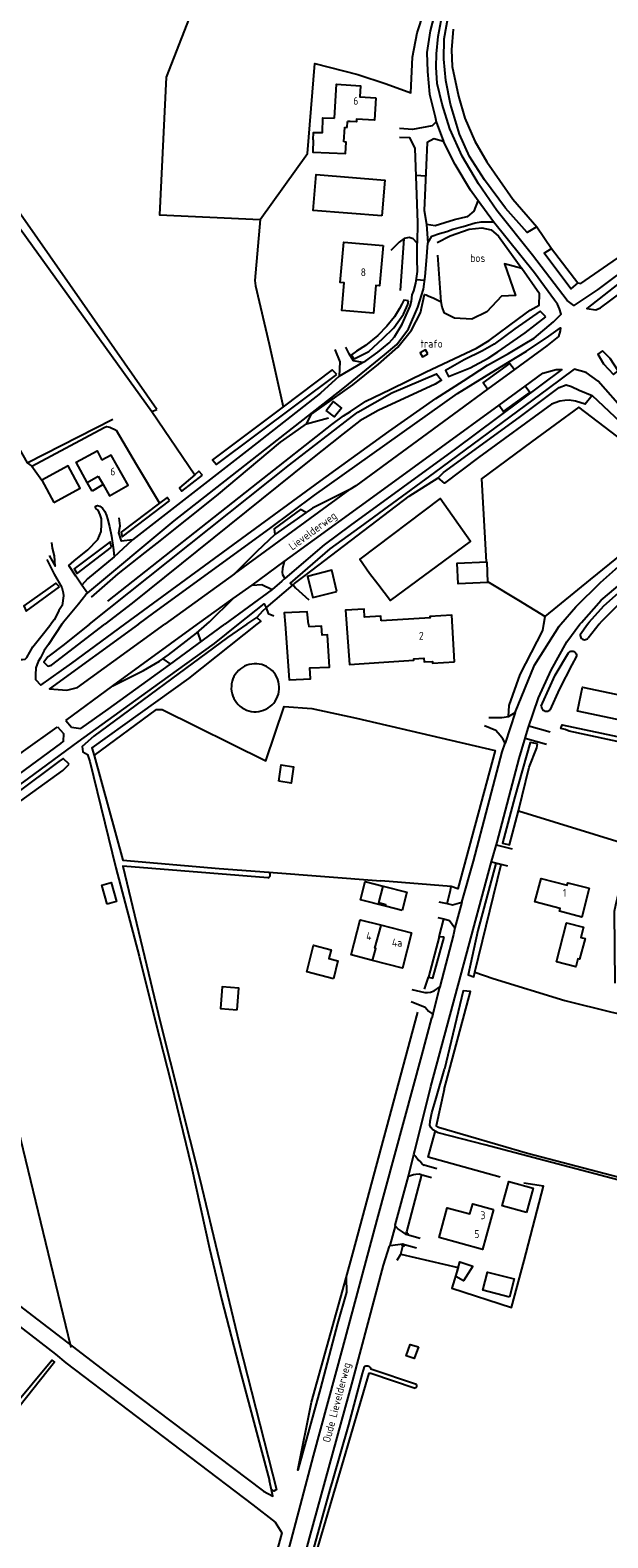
# Model space of a CAD drawing. Header units: metres. Extents: x 226218 to 240385, y 439369 to 449677.
# Tile 303 of 353: x 237269 to 237454, y 446708 to 447190. Entities that reach past the tile are written whole.
import ezdxf

# ---------------------------------------------------------------- set-up
doc = ezdxf.new("R2010")
doc.units = ezdxf.units.M
doc.header["$MEASUREMENT"] = 0
for name, color, linetype in [('BIJGEBOUW', 4, 'Continuous'), ('CULTUURAANDUIDING', 253, 'Continuous'), ('DAKRAND', 4, 'Continuous'), ('DAKRAND-BYG', 4, 'Continuous'), ('FUNKTIEAAND', 253, 'Continuous'), ('HEG', 253, 'Continuous'), ('HEK', 253, 'Continuous'), ('HOOFDGEBOUW', 4, 'Continuous'), ('HOUTWAL', 253, 'Continuous'), ('HUISNUMMER', 253, 'Continuous'), ('INSTEEKSLOOT', 153, 'Continuous'), ('KANTVERH', 253, 'Continuous'), ('KUNSTWERK', 253, 'Continuous'), ('OVERIGEAFSCH', 253, 'Continuous'), ('OVERVBOUW', 253, 'Continuous'), ('OVLIJNOBJ', 253, 'Continuous'), ('RASTER', 253, 'Continuous'), ('STRAATNAAM', 253, 'Continuous'), ('TUSSENMUUR', 253, 'Continuous')]:
    doc.layers.add(name, color=color, linetype=linetype)
doc.styles.get("Standard").update_dxf_attribs({"font": 'iso.shx'})

msp = doc.modelspace()

# ---------------------------------------------------------------- linework, layer by layer
at = {"layer": 'BIJGEBOUW'}
for points in [[(237381.52, 447130.39), (237359.6, 447132.13), (237360.51, 447143.6), (237382.42, 447141.85), (237381.52, 447130.39)], [(237396.18, 447086.42), (237395.4, 447087.69), (237393.74, 447086.67), (237394.52, 447085.39), (237396.18, 447086.42)]]:
    msp.add_lwpolyline(points, dxfattribs=at)
at = {"layer": 'DAKRAND'}
for points in [[(237359.59, 447154.72), (237359.65, 447157.05), (237362.59, 447157.03), (237362.68, 447161.73), (237366.38, 447161.62)], [(237359.59, 447154.72), (237359.45, 447150.74), (237369.93, 447150.37), (237370.1, 447154), (237369.38, 447154.12)], [(237287.43, 447045.28), (237283.83, 447051.75), (237290.54, 447055.34), (237292.07, 447052.36)], [(237381.31, 447001.11), (237381.18, 447002.61), (237375.99, 447002.27), (237375.82, 447004.83), (237369.94, 447004.53), (237371.18, 446987.14), (237382.14, 446987.92)]]:
    msp.add_lwpolyline(points, dxfattribs=at)
at = {"layer": 'DAKRAND-BYG'}
for p, q in [((237377.57, 447016.32), (237380.25, 447012.93)), ((237358.04, 447000), (237358.13, 446999.14)), ((237388, 446908.54), (237382.66, 446909.92))]:
    msp.add_line(p, q, dxfattribs=at)
for points in [[(237363.7, 447068.24), (237365.93, 447071.1), (237368.56, 447069.05), (237366.33, 447066.2), (237363.7, 447068.24)], [(237276.72, 447038.89), (237285.15, 447043.44), (237281.3, 447050.57), (237272.87, 447046.02), (237276.72, 447038.89)], [(237380.25, 447012.93), (237384.25, 447007.59), (237409.82, 447026.44), (237400.12, 447040.18), (237374.43, 447020.77), (237377.57, 447016.32)], [(237414.98, 447019.9), (237415.24, 447013.3), (237405.82, 447012.92), (237405.55, 447019.52), (237414.98, 447019.9)], [(237367.07, 447010.51), (237365.53, 447017.26), (237357.71, 447015.24), (237359.45, 447008.59), (237367.07, 447010.51)], [(237358.04, 447000), (237357.63, 447003.98), (237350.34, 447003.61), (237350.6, 447000)], [(237350.6, 447000), (237351.89, 446982.21), (237358.69, 446982.6), (237358.46, 446986.05), (237364.79, 446986.34), (237364.1, 446996.62), (237362.43, 446996.54), (237362.25, 446999.35), (237358.13, 446999.14)], [(237340.75, 446987.38), (237339.95, 446987.3), (237339.17, 446987.14), (237338.4, 446986.9), (237337.67, 446986.59), (237336.97, 446986.19), (237336.31, 446985.73), (237335.71, 446985.2), (237335.17, 446984.61), (237334.69, 446983.96), (237334.28, 446983.27), (237333.95, 446982.54), (237333.7, 446981.78), (237333.52, 446981), (237333.43, 446980.2), (237333.42, 446979.4), (237333.5, 446978.6), (237333.65, 446977.82), (237333.89, 446977.05), (237334.21, 446976.32), (237334.61, 446975.62), (237335.07, 446974.97), (237335.6, 446974.36), (237336.19, 446973.82), (237336.84, 446973.34), (237337.53, 446972.94), (237338.26, 446972.6), (237339.02, 446972.35), (237339.8, 446972.17), (237340.59, 446972.08), (237341.4, 446972.07), (237342.19, 446972.15), (237342.98, 446972.31), (237343.74, 446972.55), (237344.48, 446972.87), (237345.18, 446973.26), (237345.83, 446973.72), (237346.43, 446974.26), (237346.98, 446974.84), (237347.45, 446975.49), (237347.86, 446976.18), (237348.2, 446976.91), (237348.45, 446977.67), (237348.63, 446978.45), (237348.72, 446979.25), (237348.73, 446980.05), (237348.65, 446980.85), (237348.49, 446981.63), (237348.25, 446982.4), (237347.93, 446983.13)], [(237347.93, 446983.13), (237347.54, 446983.83), (237347.07, 446984.48), (237346.54, 446985.09), (237345.95, 446985.63), (237345.31, 446986.11), (237344.62, 446986.51), (237343.89, 446986.85), (237343.13, 446987.1), (237342.35, 446987.28), (237341.55, 446987.37), (237340.75, 446987.38)], [(237458.67, 446969.16), (237443.96, 446972.28), (237445.59, 446979.96), (237460.3, 446976.85), (237458.67, 446969.16)], [(237348.57, 446949.91), (237349.39, 446955.11), (237353.32, 446954.49), (237352.51, 446949.3), (237348.57, 446949.91)], [(237293.74, 446910.64), (237292.08, 446916.67), (237295.09, 446917.49), (237296.75, 446911.47), (237293.74, 446910.64)], [(237382.66, 446909.92), (237374.66, 446911.99), (237376.17, 446917.87), (237381.91, 446916.38)], [(237381.91, 446916.38), (237389.52, 446914.42), (237388, 446908.54)], [(237437.24, 446892.19), (237440.52, 446904.65), (237445.93, 446903.23), (237445.08, 446900), (237446.4, 446899.66), (237444.64, 446893), (237444.12, 446893.14), (237443.44, 446890.56), (237437.24, 446892.19)], [(237366.02, 446886.81), (237357.5, 446888.99), (237359.67, 446897.48), (237365.27, 446896.05), (237364.56, 446893.28), (237367.48, 446892.53), (237366.02, 446886.81)], [(237335.3, 446876.91), (237335.82, 446883.77), (237330.53, 446884.17), (237330.01, 446877.32), (237335.3, 446876.91)], [(237427.71, 446812.12), (237419.95, 446814.23), (237422.07, 446822.05), (237429.83, 446819.94), (237427.71, 446812.12)], [(237410.52, 446795.05), (237407.55, 446790.31), (237405.09, 446791.73), (237406.39, 446796.39), (237410.52, 446795.05)], [(237422.22, 446785.1), (237413.75, 446787.3), (237415.26, 446793.12), (237423.73, 446790.92), (237422.22, 446785.1)], [(237393.17, 446769.23), (237391.81, 446765.47), (237389.26, 446766.39), (237390.55, 446769.98), (237393.17, 446769.23)]]:
    msp.add_lwpolyline(points, dxfattribs=at)
at = {"layer": 'HEG'}
for p, q in [((237308.01, 447067.94), (237321.77, 447047.77)), ((237433.28, 447000), (237433.69, 447002.48)), ((237389.52, 446805.98), (237394.3, 446824.16)), ((237387.57, 446798.86), (237388.25, 446801.4))]:
    msp.add_line(p, q, dxfattribs=at)
for points in [[(237292.84, 447062.89), (237293.58, 447063.14), (237294.59, 447062.91), (237296.67, 447062.04), (237303.04, 447051.11), (237310.54, 447038.66)], [(237421.9, 446970.58), (237422.14, 446974.09), (237425.62, 446983.99), (237432.95, 446997.97), (237433.28, 447000)]]:
    msp.add_lwpolyline(points, dxfattribs=at)
at = {"layer": 'HEK'}
msp.add_lwpolyline([(237343.57, 447004.35), (237344.58, 447005.22), (237353.13, 447012.58), (237353.62, 447012.99), (237356.99, 447015.61)], dxfattribs=at)
at = {"layer": 'HOOFDGEBOUW'}
for p, q in [((237370.41, 447158.67), (237370.53, 447160.59)), ((237371.39, 447160.54), (237370.53, 447160.59)), ((237369.38, 447154.12), (237369.66, 447158.71)), ((237369.66, 447158.71), (237370.41, 447158.67)), ((237287.43, 447045.28), (237290.92, 447047.28)), ((237290.92, 447047.28), (237292.46, 447044.59)), ((237381.08, 446903.98), (237391.01, 446901.42))]:
    msp.add_line(p, q, dxfattribs=at)
for points in [[(237366.38, 447161.62), (237367.04, 447172.46), (237374.68, 447171.99), (237374.46, 447168.4), (237379.63, 447168.08)], [(237379.63, 447168.08), (237379.2, 447160.94), (237373.42, 447161.29), (237373.36, 447160.42), (237371.39, 447160.54)], [(237381.88, 447120.96), (237380.79, 447108.06), (237379.58, 447108.16), (237378.83, 447099.32), (237368.71, 447100.17), (237369.46, 447109.01), (237368.24, 447109.12), (237369.34, 447122.03), (237381.88, 447120.96)], [(237292.46, 447044.59), (237294.49, 447041.03), (237300.5, 447044.46), (237295.02, 447054.05), (237292.07, 447052.36)], [(237404.75, 446987.98), (237403.81, 447002.92), (237396.85, 447002.49), (237396.88, 447002.09), (237381.31, 447001.11)], [(237382.14, 446987.92), (237391.7, 446988.53), (237391.67, 446988.98), (237394.93, 446989.19), (237395, 446987.99), (237397.68, 446988.16), (237397.71, 446987.54), (237404.75, 446987.98)], [(237447.74, 446915.67), (237445.35, 446906.5), (237438.23, 446908.35), (237438.46, 446909.21), (237430.38, 446911.31), (237432.33, 446918.81), (237440.7, 446916.63), (237440.91, 446917.45), (237447.74, 446915.67)], [(237378.54, 446892.61), (237371.68, 446894.38), (237374.59, 446905.65), (237381.08, 446903.98)], [(237391.01, 446901.42), (237388.1, 446890.15), (237378.54, 446892.61)], [(237417.11, 446813.14), (237413.65, 446800.36), (237399.78, 446804.12), (237402.37, 446813.66), (237409.64, 446811.68), (237410.52, 446814.93), (237417.11, 446813.14)]]:
    msp.add_lwpolyline(points, dxfattribs=at)
at = {"layer": 'HOUTWAL'}
msp.add_line((237387.48, 447106.57), (237388.63, 447123.24), dxfattribs=at)
for points in [[(237373.81, 447175.57), (237382.85, 447172.59), (237390.74, 447169.68), (237391.28, 447181.11), (237392.76, 447188.88), (237394.89, 447195.37), (237395.98, 447200.93), (237402.11, 447219.72), (237403.7, 447224.97), (237405.31, 447228.1)], [(237399.21, 447121.88), (237403.29, 447124.08), (237409.41, 447126.19), (237413.4, 447126.6), (237416.4, 447125.95), (237418.73, 447123.98), (237426.24, 447113.64), (237420.65, 447115.16), (237424.2, 447104.97), (237419.74, 447104.8), (237415.03, 447099.78), (237410.25, 447097.42), (237404.67, 447097.72), (237401.5, 447099.38), (237400.73, 447101.31), (237400.46, 447102.97), (237399.35, 447117.88)], [(237288.76, 447008.62), (237297.3, 447016.07), (237305.86, 447022.91), (237309.73, 447025.92), (237328.71, 447041.02), (237349.15, 447058.17), (237353.11, 447060.97), (237357.48, 447064.04), (237364.46, 447065.95)]]:
    msp.add_lwpolyline(points, dxfattribs=at)
at = {"layer": 'INSTEEKSLOOT'}
for p, q in [((237308.01, 447067.94), (237309.63, 447068.64)), ((237444.87, 446996.72), (237447.2, 447000)), ((237450.92, 447000), (237447.42, 446995.58)), ((237392.52, 446757.19), (237378.01, 446762.14))]:
    msp.add_line(p, q, dxfattribs=at)
for points in [[(237174.23, 447197.14), (237178.78, 447210.21), (237185.46, 447226.98), (237192.62, 447246.44), (237211, 447241.76), (237240.11, 447234.35), (237266.94, 447227.18), (237259.54, 447197.59), (237255.14, 447181.55), (237247.75, 447151.75), (237255.05, 447141.41), (237308.01, 447067.94)], [(237309.63, 447068.64), (237268.37, 447127.76), (237250.1, 447153.51), (237269.26, 447223.77)], [(237404.26, 447190.02), (237403.71, 447183.48), (237404, 447178.17), (237406.02, 447168.63), (237407.95, 447161.64), (237411.21, 447154.25), (237415.04, 447147.69), (237423.34, 447135.73), (237430.97, 447126.93), (237427.89, 447125.11), (237421.02, 447132.93), (237414.24, 447141.89), (237409.53, 447149.36), (237406.28, 447156.54), (237403.42, 447166.14), (237401.91, 447173.64), (237401.26, 447180.47), (237401.36, 447186.92), (237402.88, 447195.28)], [(237444.12, 447109.03), (237441.9, 447107.17), (237433.3, 447118.57), (237435.68, 447119.98), (237444.12, 447109.03)], [(237390.03, 447103.33), (237388.49, 447103.51), (237387.91, 447102.2), (237387.13, 447100.85), (237385.52, 447098.14), (237383.12, 447095.23), (237380.24, 447092.19), (237376.26, 447089.03), (237373.42, 447087.23), (237371.77, 447086.06), (237372.66, 447084.74), (237377.31, 447087.16), (237381.85, 447091.31), (237385.36, 447094.68), (237388.37, 447099.07), (237389.77, 447102.09), (237390.03, 447103.33)], [(237433.82, 447098.18), (237432.07, 447100), (237423.99, 447094.34), (237417.32, 447089.49), (237413.63, 447087.33), (237407.8, 447084.47), (237401.88, 447081.02), (237402.82, 447079.11), (237409.67, 447081.91), (237415.44, 447085), (237418.58, 447087.02), (237427.27, 447093.07), (237433.82, 447098.18)], [(237288.08, 447000), (237306.97, 447015.02), (237351.98, 447050.94), (237372.15, 447066.44), (237373.84, 447067.78), (237384.64, 447073.88), (237398.99, 447079.94), (237400.51, 447077.99), (237398.54, 447076.67), (237380.28, 447068.23), (237374.51, 447064.99), (237369.15, 447060.79), (237358.82, 447052.61), (237301.76, 447006.7), (237293.04, 447000)], [(237367.09, 447079.78), (237365.65, 447081.26), (237349.94, 447069.42), (237327.45, 447052.48), (237328.73, 447050.99), (237367.09, 447079.78)], [(237448.62, 447073.08), (237446.39, 447070.32), (237443.35, 447071.27), (237441.36, 447071.57), (237439.93, 447071.47), (237438.33, 447071.2), (237435.67, 447070.29), (237412.4, 447053.22), (237401.56, 447045.06), (237399.49, 447046.81), (237401.18, 447048.51), (237425.38, 447066), (237438.17, 447075.59), (237440.34, 447076.47), (237442.04, 447075.89), (237444.52, 447074.74), (237448.62, 447073.08)], [(237324.17, 447047.64), (237323.03, 447048.86), (237321.77, 447047.77)], [(237321.77, 447047.77), (237316.85, 447043.52), (237317.57, 447042.46), (237324.17, 447047.64)], [(237313.69, 447039.41), (237312.98, 447040.49), (237310.54, 447038.66), (237298.21, 447029.39), (237298.55, 447027.94), (237313.69, 447039.41)], [(237295.14, 447024.63), (237294.72, 447026.38), (237283.2, 447017.74), (237284.19, 447016.17), (237295.14, 447024.63)], [(237447.2, 447000), (237447.7, 447000.71), (237452.36, 447005.86), (237460.8, 447013.36), (237471.92, 447022.46), (237478.38, 447027.46), (237480.14, 447028.46), (237483.1, 447028.9), (237484.94, 447028.62), (237487.34, 447027.43), (237490.6, 447023.56)], [(237450.92, 447000), (237451.71, 447001), (237457.08, 447006.31), (237468.7, 447015.85), (237481.22, 447025.02), (237483.75, 447025.75), (237485.64, 447025.06), (237488.53, 447022.3), (237491.95, 447017.97)], [(237278.58, 447011.99), (237277.43, 447013.13), (237267.11, 447005.87), (237267.94, 447004.21), (237278.58, 447011.99)], [(237338.36, 447000), (237341.56, 447002.19), (237342.83, 447001.03), (237341.54, 447000)], [(237288.08, 447000), (237280.01, 446993.58), (237274.85, 446989.55), (237273.54, 446987.92), (237274.79, 446986.6), (237276.05, 446986.94), (237293.04, 447000)], [(237338.36, 447000), (237332.24, 446995.82), (237289.52, 446964.28), (237285.78, 446960.99), (237285.97, 446959.31), (237287.52, 446958.41), (237288.26, 446956.15), (237296.52, 446922.18), (237303.99, 446894.03), (237309.24, 446872.99)], [(237341.54, 447000), (237319.8, 446982.72), (237288.92, 446960.49), (237289.6, 446958.04), (237298.8, 446924.7), (237329.51, 446922.04), (237345.41, 446920.83)], [(237508.85, 447000), (237522.63, 446982.31), (237551.18, 446944.92), (237563.66, 446928.97), (237564.57, 446927.77), (237564.24, 446927.32), (237563.4, 446926.24), (237562.7, 446926.18), (237557.1, 446933.43), (237549.99, 446942.68), (237547.51, 446942.97), (237523.9, 446947.93), (237460.57, 446961.7), (237441.27, 446965.82), (237440, 446966.41), (237438.7, 446966.66), (237439.06, 446967.86), (237458.69, 446963.71), (237510.74, 446952.68), (237548.51, 446944.58), (237529.86, 446968.78), (237506.13, 446999.04), (237505.41, 447000)], [(237444.87, 446996.72), (237444.86, 446996.39), (237444.94, 446996.05), (237445.09, 446995.75), (237445.3, 446995.49), (237445.57, 446995.28), (237445.88, 446995.14), (237446.21, 446995.08), (237446.55, 446995.09), (237446.88, 446995.19), (237447.17, 446995.35), (237447.42, 446995.58)], [(237432.43, 446973.8), (237432.77, 446974.84), (237436.8, 446983.77), (237441.06, 446990.92)], [(237441.06, 446990.92), (237441.3, 446991.14), (237441.58, 446991.31), (237441.9, 446991.4), (237442.22, 446991.43), (237442.55, 446991.38), (237442.85, 446991.26), (237443.13, 446991.08), (237443.35, 446990.84), (237443.52, 446990.56), (237443.62, 446990.25), (237443.65, 446989.92), (237443.61, 446989.6)], [(237443.61, 446989.6), (237442.16, 446987.07), (237438.21, 446979.36), (237435.16, 446972.61)], [(237432.43, 446973.8), (237432.48, 446973.46), (237432.59, 446973.15), (237432.76, 446972.86), (237432.99, 446972.61), (237433.27, 446972.41), (237433.58, 446972.28), (237433.91, 446972.21), (237434.24, 446972.21), (237434.58, 446972.28), (237434.89, 446972.41), (237435.16, 446972.61)], [(237431.17, 446961.86), (237428.82, 446962.29), (237424.01, 446944.94), (237420.02, 446930.04), (237422.25, 446929.53), (237425.09, 446940.38), (237426.36, 446945.22), (237428.54, 446954.34), (237431, 446960.52), (237431.17, 446961.86)], [(237281.59, 446955.35), (237279.71, 446957.15), (237278.38, 446956.13), (237264.78, 446946.04), (237242.76, 446930.16), (237202.18, 446900.45), (237198.66, 446898.28), (237197.55, 446897.6)], [(237199.33, 446895.23), (237203.59, 446898.65), (237221.96, 446911.89), (237243.8, 446927.59), (237279.6, 446953.3), (237281.59, 446955.35)], [(237419.65, 446923.27), (237417.93, 446923.61), (237412.14, 446902.2), (237409.09, 446887.99), (237410.89, 446887.45), (237411.24, 446888.92), (237419.65, 446923.27)], [(237345.1, 446919.04), (237298.8, 446922.78), (237310.71, 446872.98)], [(237345.1, 446919.04), (237345.34, 446919.13), (237345.55, 446919.27), (237345.72, 446919.47), (237345.83, 446919.7), (237345.88, 446919.96), (237345.85, 446920.22), (237345.76, 446920.46), (237345.61, 446920.66), (237345.41, 446920.83)], [(237401.38, 446900.1), (237399.84, 446900.21), (237396.35, 446887.3), (237397.8, 446886.95), (237401.38, 446900.1)], [(237401.45, 446851.38), (237409.78, 446882.7), (237407.49, 446882.97), (237401.56, 446857.96)], [(237309.24, 446872.99), (237314.22, 446853.45), (237320.7, 446826.68), (237326.45, 446800.65), (237330.42, 446784.14), (237336.43, 446760.68), (237345.66, 446726.49)], [(237310.71, 446872.98), (237323.36, 446822.79), (237335.94, 446770.44), (237347.84, 446723.71), (237347.03, 446723.12), (237346.27, 446723.62)], [(237401.45, 446851.38), (237398.89, 446839.83), (237399.63, 446839.34), (237428, 446831.09), (237577.58, 446791.88), (237596.87, 446786.98), (237598.11, 446787.04), (237598.35, 446786.4), (237597.43, 446786.01), (237596.54, 446786), (237595, 446786.28), (237497.95, 446811.75), (237414.37, 446833.74), (237399.47, 446837.56), (237397.77, 446838.53), (237397.23, 446839.16), (237396.83, 446839.92), (237396.94, 446841.27), (237397.1, 446842.36), (237397.47, 446843.99), (237398.86, 446848.68), (237401.56, 446857.96)], [(237370.19, 446786.74), (237367.33, 446776.66), (237361.89, 446756.05), (237354.67, 446729.84), (237359.01, 446751.61), (237370.15, 446791.32), (237370.19, 446786.74)], [(237227.74, 446706.85), (237250.22, 446733.85), (237250.35, 446733.99), (237263.52, 446749.84), (237276.14, 446764.94), (237276.92, 446764.35), (237263.5, 446747.4), (237230.03, 446706.76)], [(237375.83, 446762.88), (237375.26, 446760.75), (237370.83, 446744.36), (237365.74, 446726.57), (237364.85, 446723.7), (237359.49, 446704.12), (237359.63, 446702.56), (237360.35, 446702.63), (237368.84, 446731.48), (237377.4, 446760.86), (237377.98, 446760.87), (237392.18, 446756.05)], [(237375.83, 446762.88), (237376.09, 446763.04), (237376.38, 446763.13), (237376.67, 446763.16), (237376.97, 446763.13), (237377.26, 446763.03), (237377.51, 446762.87), (237377.73, 446762.67), (237377.89, 446762.42), (237378.01, 446762.14)], [(237392.52, 446757.19), (237392.6, 446756.98), (237392.61, 446756.76), (237392.58, 446756.55), (237392.49, 446756.35), (237392.35, 446756.18), (237392.18, 446756.05)]]:
    msp.add_lwpolyline(points, dxfattribs=at)
at = {"layer": 'KANTVERH'}
for p, q in [((237398.84, 447160.46), (237401.23, 447154.13)), ((237392.33, 447143.47), (237395.52, 447143.25)), ((237395.75, 447127.8), (237396.22, 447121.76)), ((237392.52, 447110.07), (237395.15, 447109.85)), ((237423.82, 447081.34), (237415.27, 447075.1)), ((237418.93, 447069.98), (237427.29, 447076.06)), ((237334.49, 447016.12), (237371.23, 447043.03)), ((237295.97, 447021.57), (237301.84, 447027.01)), ((237287.46, 447009.98), (237285.73, 447012.54)), ((237322.63, 447000), (237334, 447008.26)), ((237295.58, 446980.37), (237322.63, 447000)), ((237322.66, 446997.43), (237323.64, 446994.38)), ((237311.6, 446989), (237313.95, 446987.29)), ((237280.53, 446969.29), (237282.43, 446967.11)), ((237282.43, 446967.11), (237285.41, 446966.75)), ((237428.48, 446967.59), (237435.29, 446965.62)), ((237427.3, 446963.66), (237434.11, 446961.68)), ((237418.06, 446929.55), (237423.07, 446928.25)), ((237416.51, 446924.17), (237421.66, 446922.83))]:
    msp.add_line(p, q, dxfattribs=at)
for points in [[(237351.18, 447257.71), (237352.18, 447261.84), (237352.53, 447263.13), (237358.35, 447261.78), (237385.96, 447253.92), (237402, 447249.6), (237409.63, 447246.82), (237411.3, 447245.84), (237412.58, 447244.87), (237414.13, 447243.67), (237415.3, 447241.5), (237410.64, 447230.11), (237407.51, 447223.59), (237403.15, 447211.03), (237399.48, 447199.38), (237396.89, 447189.55), (237395.89, 447182.6), (237396.11, 447176.58), (237396.76, 447169.32), (237398.52, 447162.02), (237398.84, 447160.46), (237397.54, 447159.14), (237391.29, 447157.99), (237387.1, 447158.28)], [(237587.74, 447207.66), (237553.58, 447182.64), (237474.53, 447124.94), (237450.51, 447106.88), (237442.85, 447101.82), (237440.68, 447103.4), (237429.61, 447117.83), (237418.25, 447132.16), (237412.4, 447140.62), (237407.2, 447149.49), (237403.22, 447158.22), (237400.73, 447166.08), (237399.18, 447172.74), (237398.83, 447177.97), (237398.97, 447182.2), (237399.49, 447187.76), (237400.72, 447194.56)], [(237587.29, 447204.06), (237586.74, 447203.66), (237511.19, 447149.05), (237478.6, 447125.6), (237446.96, 447100.82), (237449.87, 447100.47), (237451.31, 447101.1), (237458.35, 447106.3), (237547.03, 447170.91), (237582.16, 447196.72), (237587.99, 447200.96)], [(237279.32, 447000), (237279.81, 447000.73), (237284.59, 447006.52), (237286.93, 447009.54), (237315.13, 447033), (237369.17, 447075.27), (237382.38, 447086), (237386.3, 447089.33), (237389.96, 447094.32), (237392.96, 447101.27), (237394.84, 447107.03), (237395.29, 447111.08), (237395.73, 447116.05), (237396.22, 447121.76), (237397.48, 447123.95), (237399.89, 447124.79), (237402.27, 447125.48), (237404.14, 447126.2), (237407.46, 447127.07), (237411.27, 447128.2), (237413.23, 447128.54), (237417.14, 447128.5), (237412.28, 447135.2), (237409.83, 447138.59), (237404.96, 447146.82), (237401.23, 447154.13), (237398.09, 447155.05), (237395.97, 447153.89), (237395.05, 447132.17), (237395.75, 447127.8), (237398.49, 447127.38), (237404.66, 447129.24)], [(237387.13, 447155.53), (237390.38, 447155.41), (237392.04, 447151.93), (237392.84, 447128.34), (237392.76, 447121.75)], [(237404.66, 447129.24), (237408.71, 447130.2), (237408.92, 447130.27), (237411.02, 447131.95), (237412.28, 447135.2)], [(237299.47, 447000), (237332.4, 447024.19), (237361.75, 447045.7), (237383.68, 447061.59), (237398.73, 447072.1), (237407.6, 447077.71), (237415.29, 447082.7), (237422, 447086.51), (237426.69, 447089.33), (237430.17, 447091.38), (237436.33, 447096.61), (237438.78, 447099.03), (237438.27, 447100.73), (237437.61, 447102.22), (237436.62, 447103.51), (237430.27, 447112.2), (237417.14, 447128.5)], [(237375.34, 447083.6), (237376.42, 447084.08), (237380.19, 447086.92), (237383.83, 447089.9), (237385.54, 447091.84), (237387.95, 447095.88), (237390.54, 447101.59), (237390.95, 447103.22), (237391.17, 447105.16), (237391.73, 447106.45), (237392.36, 447108.91), (237392.88, 447112.67), (237392.82, 447116.62), (237392.76, 447121.75), (237391.55, 447123.1), (237390.23, 447123.47), (237388.63, 447123.24), (237387.06, 447122.03), (237384.38, 447119.37)], [(237303.73, 447000), (237308.68, 447003.61), (237345.68, 447030.63), (237360, 447041.24), (237405.67, 447073.71), (237419.33, 447082.16), (237427.72, 447087.25), (237434.84, 447092), (237438.51, 447094.62), (237438.43, 447093.75), (237437.89, 447091.93), (237434.17, 447088.9), (237423.82, 447081.34)], [(237366.45, 447087.8), (237368.05, 447083.78), (237367.87, 447079.19), (237361.9, 447073.78), (237339.24, 447056.08), (237301.84, 447027.01), (237298.35, 447026.53), (237297.55, 447029.23), (237297.91, 447031.47), (237297.56, 447034.01)], [(237367.87, 447079.19), (237375.34, 447083.6), (237372.49, 447084.17), (237371.1, 447086.39), (237370.03, 447088.45)], [(237451.94, 447087.35), (237450.52, 447086.24), (237452.24, 447083.21), (237455.52, 447079.81), (237456.94, 447080.91), (237454.45, 447084.93), (237451.94, 447087.35)], [(237415.27, 447075.1), (237413.83, 447077.1), (237422.42, 447083.29), (237423.82, 447081.34)], [(237427.29, 447076.06), (237432.92, 447080.15), (237437.15, 447081.37), (237439.03, 447081.39), (237404.98, 447056.03), (237371.42, 447031.59), (237363.03, 447025.37), (237350.55, 447014.57)], [(237459.2, 447067.81), (237450.56, 447077.63), (237446.71, 447080.38), (237442.94, 447081.45), (237434.65, 447075.28), (237398.32, 447048.44), (237374.42, 447031.02), (237364.94, 447024.09), (237352.18, 447013.13), (237352.47, 447012.94), (237353.13, 447012.58), (237353.89, 447011.67), (237358.22, 447007.79)], [(237415.27, 447075.1), (237405.94, 447068.29), (237373.14, 447044.22), (237371.23, 447043.03), (237359.38, 447037.05), (237357.35, 447035.69), (237347.3, 447028.7), (237341.59, 447023.22), (237334.49, 447016.12), (237312.23, 447000)], [(237418.93, 447069.98), (237420.34, 447068), (237428.75, 447074.01), (237427.29, 447076.06)], [(237350.3, 447020.02), (237352.18, 447021.41), (237382.1, 447043.19), (237418.93, 447069.98)], [(237265.04, 447057.15), (237268.23, 447051.51), (237269.72, 447050.44), (237272.89, 447045.99)], [(237285.73, 447012.54), (237283.82, 447015.38), (237281.54, 447018.75), (237283.19, 447020.26), (237287.57, 447023.74), (237290.76, 447027.04), (237291.82, 447029.66), (237291.95, 447031.82), (237291.93, 447033.63), (237291.51, 447034.93), (237290.86, 447036.42), (237290.3, 447036.9), (237290.04, 447037.3), (237290.01, 447037.73), (237290.71, 447037.91), (237291.48, 447037.71), (237292.28, 447037.05), (237292.99, 447036.06), (237293.61, 447034.7), (237293.87, 447033.65), (237294.52, 447031.18), (237295.11, 447028.16), (237295.75, 447023.79), (237295.97, 447021.57), (237287.52, 447014.47), (237285.73, 447012.54)], [(237357.35, 447035.69), (237355.57, 447036.63), (237347.13, 447030.5), (237347.21, 447029.52), (237347.3, 447028.7)], [(237444.78, 447000), (237445.22, 447000.59), (237451.55, 447007.66), (237458.2, 447013.35), (237473.61, 447025.92), (237475.28, 447027.41), (237479.88, 447030.66), (237482.9, 447031.76), (237485.89, 447031.94), (237489.57, 447031.25), (237493.41, 447027.66), (237498.45, 447021.44), (237500.91, 447017.81)], [(237275.21, 447022.01), (237277.19, 447018.53), (237276.98, 447021.82), (237276.36, 447024.29), (237276.08, 447026.08)], [(237274.56, 447020.64), (237276.81, 447015.98), (237279.29, 447011.7), (237279.67, 447010.06), (237279.81, 447009.08), (237279.37, 447006.02), (237278.36, 447004.39), (237277.5, 447002.6), (237276.83, 447001.38), (237275.75, 447000)], [(237340.13, 447012.51), (237350.3, 447020.02), (237349.77, 447017.84), (237349.63, 447016.56), (237349.72, 447015.94), (237350.55, 447014.57), (237349.57, 447013.72), (237346.52, 447011.14)], [(237438.64, 447000), (237443.5, 447005.59), (237451.35, 447013.32), (237459.02, 447020.15)], [(237325.62, 447000), (237326.48, 447000.75), (237334, 447008.26), (237340.13, 447012.51), (237343.18, 447012.65), (237346.52, 447011.14), (237331.31, 447000)], [(237335.73, 447000), (237343.94, 447006.53), (237344.58, 447005.22), (237345.18, 447003.47), (237347.05, 447002.72)], [(237180.61, 446888.61), (237190.11, 446895.01), (237195.68, 446898.88), (237204.02, 446904.09), (237221.99, 446916.9), (237268.78, 446950.81), (237284.54, 446962.42), (237310.61, 446981.3), (237328.02, 446993.87), (237335.73, 447000)], [(237252.46, 447000), (237256.63, 446997.19), (237260.55, 446993.66), (237264.92, 446988.76), (237266.01, 446988.71), (237266.78, 446988.72), (237267.57, 446988.84), (237268.08, 446989.37), (237270.05, 446992.77), (237273.82, 446997.55), (237275.75, 447000)], [(237279.32, 447000), (237275.02, 446993.57), (237273.67, 446991.67), (237272.52, 446989.27), (237271.7, 446988.13), (237271.04, 446986.14), (237270.89, 446983.83), (237270.9, 446982.35), (237272.63, 446980.6), (237282.5, 446987.53), (237299.47, 447000)], [(237303.73, 447000), (237275.41, 446979.34), (237280.93, 446979), (237284.27, 446979.78), (237304.45, 446994.36), (237312.23, 447000)], [(237280.53, 446969.29), (237295.58, 446980.37), (237305.37, 446985.19), (237310.47, 446988.21), (237313.39, 446990.23), (237322.35, 446997.16), (237325.62, 447000)], [(237285.41, 446966.75), (237294.13, 446972.84), (237313.66, 446987.07), (237331.31, 447000)], [(237397.14, 446852.34), (237407.71, 446891.49), (237416.54, 446924.25), (237418.31, 446930.44), (237425.4, 446957.1), (237428.2, 446966.78), (237431.58, 446976.47), (237435.6, 446985.33), (237440.59, 446994.37), (237444.78, 447000)], [(237424.07, 446971.84), (237430.27, 446986.9), (237438.15, 446999.43), (237438.64, 447000)], [(237415.69, 446970.18), (237417.36, 446970.19), (237419.77, 446970.26), (237421.9, 446970.58), (237424.07, 446971.84), (237420.85, 446962.04)], [(237179.72, 446895.63), (237201.52, 446911.64), (237267.04, 446959.51), (237277.76, 446967.18), (237277.9, 446967.28)], [(237277.9, 446967.28), (237279.79, 446965.12), (237279.76, 446962.54), (237279.76, 446962.43)], [(237407.03, 446911.3), (237410.75, 446924.32), (237419.95, 446959.31), (237420.85, 446962.04), (237420.18, 446963.43), (237419.32, 446964.47), (237417.91, 446966.1), (237414.31, 446967.56)], [(237179.48, 446891.46), (237185.7, 446895.52), (237198.6, 446903.76), (237213.94, 446914.27), (237240.6, 446933.69), (237279.02, 446961.92), (237279.76, 446962.54)], [(237399.66, 446911.38), (237402.33, 446910.78), (237404.07, 446910.38), (237407.03, 446911.3), (237404.81, 446903.05)], [(237399.39, 446906.4), (237401.29, 446905.89), (237403.09, 446905.41), (237404.81, 446903.05), (237404.34, 446900.91), (237399.98, 446884.23)], [(237391.03, 446883.4), (237395.27, 446882.44), (237396.03, 446882.45), (237396.99, 446882.48), (237398.18, 446882.98), (237399.98, 446884.23), (237399.85, 446883.72), (237397.75, 446875.49)], [(237390.88, 446879.51), (237395.36, 446877.74), (237396.42, 446876.47), (237397.75, 446875.49), (237397.45, 446874.31)], [(237333.23, 446635.74), (237333.98, 446638.42), (237347.3, 446687.92), (237351.61, 446703.74), (237355.57, 446718.65), (237359.69, 446734.45), (237369.08, 446768.96), (237379.99, 446809.78), (237394.24, 446862.26), (237397.45, 446874.31)], [(237389.96, 446823.69), (237391.75, 446830.68), (237392.04, 446831.79), (237397.14, 446852.34)], [(237391.75, 446830.68), (237392.33, 446830.02), (237393.14, 446828.91), (237393.96, 446828.24), (237394.58, 446827.49), (237394.83, 446827.26), (237395, 446827.41), (237399.04, 446826.21)], [(237302.1, 446509.25), (237304.19, 446512.05), (237306.07, 446515.31), (237307.76, 446519.3), (237309.8, 446525.67), (237312.3, 446535.77), (237316.23, 446549.45), (237322.8, 446575.01), (237335.58, 446622.92), (237348.74, 446671.66), (237358.44, 446708.15), (237372.19, 446758.47), (237382.03, 446795.37), (237383.89, 446801.35), (237384.13, 446801.55), (237385.82, 446807.76), (237385.72, 446808.1), (237389.96, 446823.69), (237390.67, 446823.98)], [(237390.67, 446823.98), (237390.93, 446824.01), (237391.59, 446824.26), (237392.37, 446824.35), (237393.57, 446824.45), (237394.3, 446824.16), (237394.78, 446824.06), (237397.32, 446823.32)], [(237385.82, 446807.76), (237386.74, 446806.85), (237388.03, 446805.95), (237389.05, 446805.26), (237389.57, 446805.07), (237393.75, 446803.92)], [(237384.13, 446801.55), (237386.61, 446801.87), (237388.24, 446802.11), (237388.75, 446801.97), (237392.52, 446800.83)]]:
    msp.add_lwpolyline(points, dxfattribs=at)
at = {"layer": 'KUNSTWERK'}
for points in [[(237389.78, 446805.66), (237389.57, 446805.07), (237389.05, 446805.26), (237389.2, 446805.78), (237389.78, 446805.66)], [(237388.75, 446801.97), (237388.52, 446801.37), (237388.01, 446801.51), (237388.24, 446802.11), (237388.75, 446801.97)]]:
    msp.add_lwpolyline(points, dxfattribs=at)
at = {"layer": 'OVERIGEAFSCH'}
msp.add_lwpolyline([(237294.02, 447007.39), (237341.98, 447045.26), (237365.55, 447063.79), (237369.26, 447066.58)], dxfattribs=at)
at = {"layer": 'OVERVBOUW'}
for p, q in [((237288.98, 447042.5), (237287.43, 447045.28)), ((237292.46, 447044.59), (237288.98, 447042.5))]:
    msp.add_line(p, q, dxfattribs=at)
at = {"layer": 'OVLIJNOBJ'}
for p, q in [((237269.72, 447050.44), (237292.84, 447062.89)), ((237386.37, 446796.96), (237387.57, 446798.86))]:
    msp.add_line(p, q, dxfattribs=at)
at = {"layer": 'RASTER'}
for p, q in [((237430.97, 447126.93), (237435.68, 447119.98)), ((237268.23, 447051.51), (237295.55, 447065.46)), ((237341.56, 447002.19), (237343.57, 447004.35)), ((237345.41, 446920.83), (237381.16, 446918.1)), ((237399.84, 446900.21), (237401.29, 446905.89)), ((237395.08, 446883.42), (237396.35, 446887.3))]:
    msp.add_line(p, q, dxfattribs=at)
for points in [[(237284.93, 447265.06), (237269.38, 447228.85), (237279.05, 447228.33), (237332.88, 447226.74), (237330.55, 447220.76), (237312.65, 447174.69), (237310.53, 447130.79), (237342.59, 447129.22), (237340.96, 447109.78), (237341.13, 447108.11), (237345.49, 447089.48), (237349.94, 447069.42)], [(237342.59, 447129.22), (237357.79, 447150.33), (237360.09, 447179.07), (237373.81, 447175.57)], [(237444.12, 447109.03), (237445, 447108.8), (237458.16, 447117.91)], [(237369.26, 447066.58), (237371.45, 447067.91), (237376.41, 447071.27), (237384.14, 447074.96), (237395.63, 447080.61), (237411.78, 447088.23), (237415.75, 447090.66), (237425.28, 447097.6), (237428.84, 447100.33), (237431.77, 447101.94), (237431.86, 447105.5), (237426.24, 447113.64)], [(237357.48, 447064.04), (237359.07, 447067.09), (237372.19, 447076.48), (237380.4, 447083.1), (237386.62, 447088.5), (237391.01, 447093.89), (237393.81, 447099.51), (237395.07, 447105.35), (237395.67, 447105.21), (237396.49, 447104.79), (237397.86, 447104.25), (237400.46, 447102.97)], [(237448.62, 447073.08), (237462.88, 447059.6), (237476.46, 447044.86), (237462.81, 447055.31), (237444.39, 447069.34), (237429.3, 447058.31), (237413.37, 447046.48), (237414.82, 447019.9)], [(237356.99, 447015.61), (237390.18, 447040.92), (237399.49, 447046.81)], [(237415.25, 447013.66), (237425.1, 447007.73), (237433.69, 447002.48), (237448.09, 447014.29), (237470.02, 447032.07), (237474.93, 447035.92), (237476.46, 447044.86)], [(237289.6, 446958.04), (237309.53, 446972.77), (237311.34, 446972.79), (237344.44, 446956.36), (237350.34, 446973.72), (237359.12, 446973.1), (237373.37, 446970.05), (237417.7, 446959.71), (237405.81, 446915.48), (237403.66, 446916.22), (237381.16, 446918.1)], [(237425.09, 446940.38), (237460.73, 446929.4), (237456.12, 446910.28), (237455.67, 446908.32), (237455.89, 446885.43)], [(237243.8, 446927.59), (237261.28, 446855.37), (237282.1, 446769.55), (237282.23, 446769.01)], [(237402.33, 446910.78), (237403.34, 446914.51), (237403.66, 446916.22)], [(237411.24, 446888.92), (237417.08, 446886.9), (237439.94, 446879.84), (237454.9, 446876.17), (237460.96, 446874.86)], [(237370.15, 446791.32), (237372.18, 446799), (237392.98, 446876.07)], [(237419.28, 446823.41), (237396.33, 446829.86), (237398.54, 446837.86)], [(237387.57, 446798.86), (237405.92, 446794.61), (237403.89, 446788.02), (237422.93, 446781.79), (237426.93, 446796.8), (237433.15, 446820.52), (237426.82, 446821.49)], [(237247.28, 446799.72), (237249.59, 446796.55), (237253.06, 446792.53), (237257.32, 446788.88), (237267.01, 446781.34), (237294.98, 446760.02), (237343.75, 446723.11), (237346.7, 446721.58), (237346.27, 446723.62), (237345.66, 446726.49)], [(237240.55, 446795.21), (237277.27, 446766.93), (237280.6, 446764.09), (237340.31, 446718.81), (237347.39, 446713.19), (237349.54, 446709.88), (237328.71, 446633.67), (237325.89, 446634.43), (237324.08, 446635.15), (237322.79, 446635.88), (237321.46, 446636.84), (237304.32, 446649.33), (237301.63, 446650.84)]]:
    msp.add_lwpolyline(points, dxfattribs=at)
at = {"layer": 'TUSSENMUUR'}
for points in [[(237382.66, 446909.92), (237382.8, 446910.43), (237380.52, 446911.02), (237381.91, 446916.38)], [(237378.54, 446892.61), (237379.54, 446896.45), (237379.3, 446896.52), (237381.31, 446903.84), (237381.06, 446903.91), (237381.08, 446903.98)]]:
    msp.add_lwpolyline(points, dxfattribs=at)

# ---------------------------------------------------------------- texts
at = {"layer": 'CULTUURAANDUIDING'}
msp.add_text('bos', height=2.5, dxfattribs=at).set_placement((237409.72, 447115.71))
at = {"layer": 'FUNKTIEAAND'}
msp.add_text('trafo', height=2.5, dxfattribs=at).set_placement((237393.83, 447088.35))
at = {"layer": 'HUISNUMMER'}
for s, p in [('6', (237372.36, 447165.93)), ('8', (237374.74, 447111.17)), ('6', (237294.76, 447047.54)), ('2', (237393.33, 446995.07)), ('1', (237439.33, 446912.96)), ('4', (237376.5, 446899.12)), ('4a', (237384.72, 446897.05)), ('3', (237413, 446810)), ('5', (237411, 446804))]:
    msp.add_text(s, height=2.5, dxfattribs=at).set_placement(p)
at = {"layer": 'STRAATNAAM'}
for s, rotation, p in [('Lievelderweg', 36.3771, (237352.92, 447023.51)), ('Oude Lievelderweg', 75.2127, (237364.89, 446738.49))]:
    msp.add_text(s, height=2.5, rotation=rotation, dxfattribs=at).set_placement(p)

doc.saveas('drawing.dxf')
